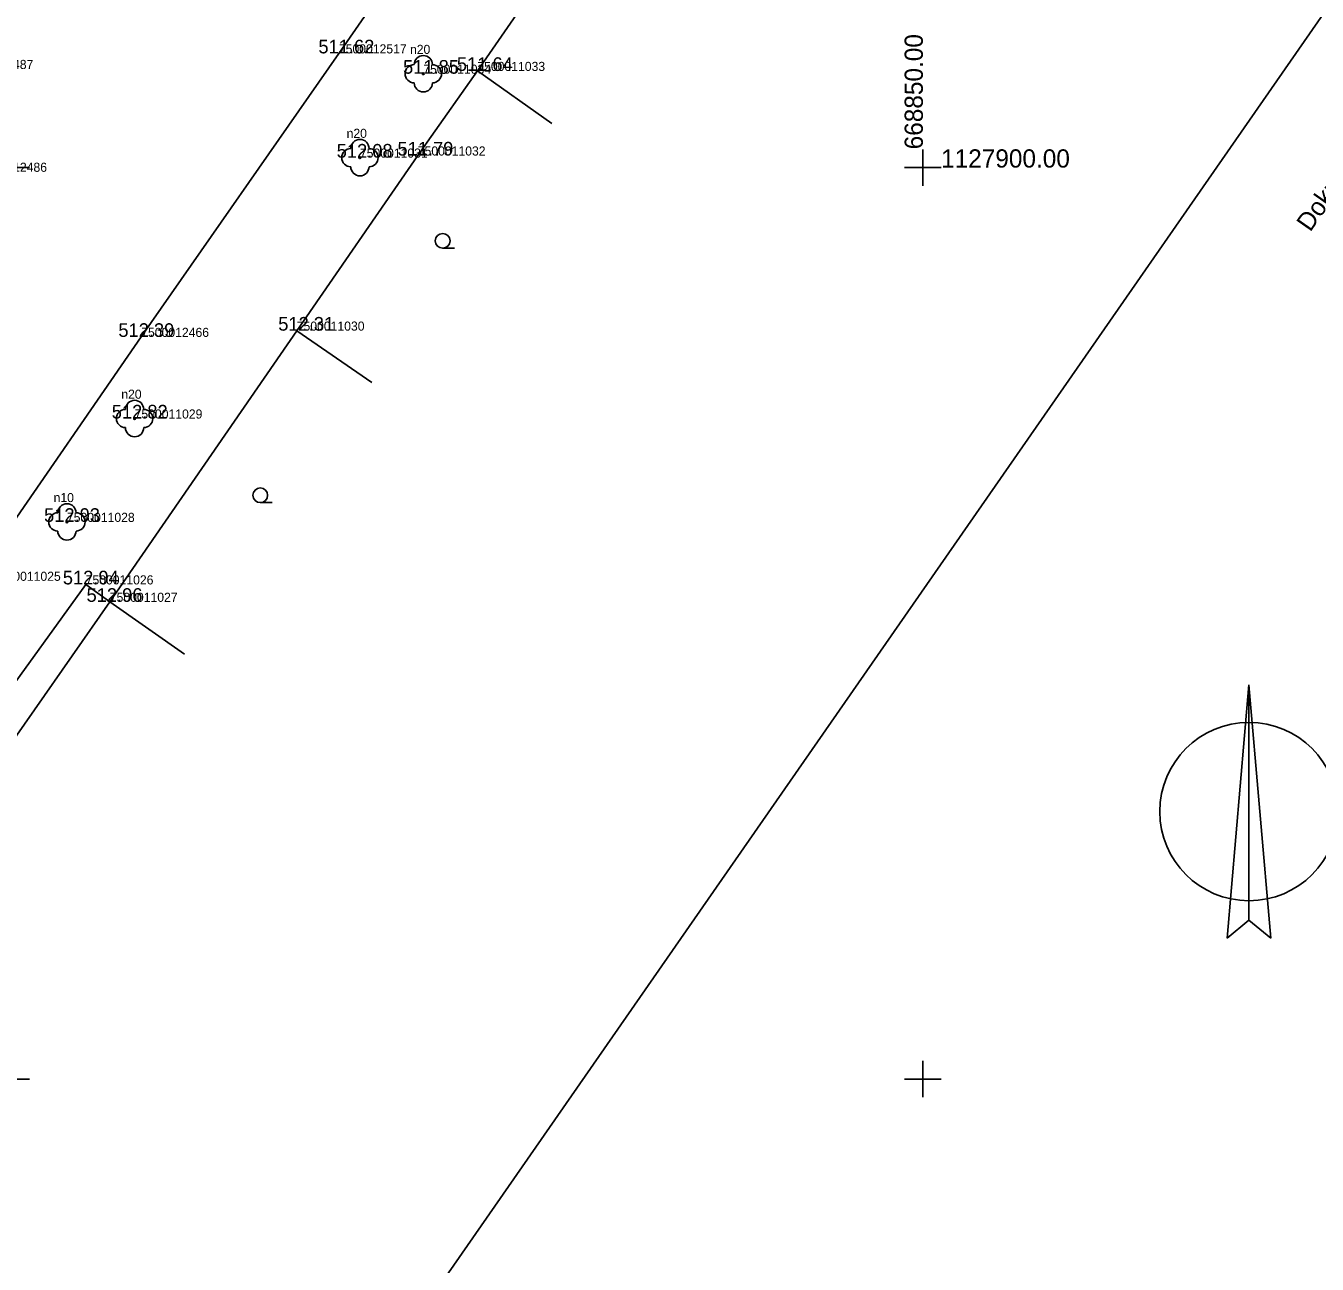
# Model space of a CAD drawing. Extents: x -669251 to -668549, y -1128351 to -1127698.
# Drawn here: x -668899.2 to -668828.4, y -1127960.2 to -1127892.2 of the extents above; entities that cross this region are included whole.
import ezdxf

# ---------------------------------------------------------------- set-up
doc = ezdxf.new("R2010")
doc.units = 0
for name, color, linetype in [('Vrstva 1', 7, 'Continuous'), ('Vrstva 10', 7, 'Continuous'), ('Vrstva 2', 7, 'Continuous'), ('Vrstva 21', 7, 'Continuous'), ('Vrstva 22', 7, 'Continuous'), ('Vrstva 3', 7, 'Continuous'), ('Vrstva 36', 7, 'Continuous'), ('Vrstva 47', 7, 'Continuous'), ('Vrstva 60', 7, 'Continuous'), ('Vrstva 61', 7, 'Continuous'), ('Vrstva 7', 7, 'Continuous'), ('Vrstva 8', 7, 'Continuous')]:
    doc.layers.add(name, color=color, linetype=linetype)

msp = doc.modelspace()

# ---------------------------------------------------------------- linework, layer by layer
at = {"layer": 'Vrstva 1'}
for p, q in [((-668882.034, -1127893.738), (-668882.034, -1127893.738)), ((-668877.404, -1127894.853), (-668877.404, -1127894.853)), ((-668874.439, -1127894.702), (-668874.439, -1127894.702)), ((-668880.881, -1127899.456), (-668880.881, -1127899.456)), ((-668877.707, -1127899.34), (-668877.707, -1127899.34)), ((-668892.876, -1127909.291), (-668892.876, -1127909.291)), ((-668884.346, -1127908.947), (-668884.346, -1127908.947)), ((-668893.241, -1127913.767), (-668893.241, -1127913.767)), ((-668896.953, -1127919.437), (-668896.953, -1127919.437)), ((-668895.924, -1127922.866), (-668895.924, -1127922.866)), ((-668894.6, -1127923.822), (-668894.6, -1127923.822))]:
    msp.add_line(p, q, dxfattribs=at)
at = {"layer": 'Vrstva 10'}
for p, q in [((-668882.034, -1127893.738), (-668857.925, -1127858.941)), ((-668892.876, -1127909.291), (-668882.034, -1127893.738)), ((-668923.205, -1127953.195), (-668892.876, -1127909.291))]:
    msp.add_line(p, q, dxfattribs=at)
at = {"layer": 'Vrstva 21'}
for p, q in [((-668906.199, -1127937.1), (-668895.924, -1127922.866)), ((-668895.924, -1127922.866), (-668894.6, -1127923.822))]:
    msp.add_line(p, q, dxfattribs=at)
at = {"layer": 'Vrstva 22'}
for centre in [(-668877.404, -1127894.853), (-668880.881, -1127899.456), (-668893.241, -1127913.767), (-668896.953, -1127919.437)]:
    msp.add_circle(centre, 0.05, dxfattribs=at)
for centre, start, end in [((-668877.904, -1127894.853), 90, 270), ((-668877.404, -1127894.353), 0, 180), ((-668876.904, -1127894.853), 270, 90), ((-668877.404, -1127895.353), 180, 0), ((-668880.881, -1127898.956), 0, 180), ((-668881.381, -1127899.456), 90, 270), ((-668880.381, -1127899.456), 270, 90), ((-668880.881, -1127899.956), 180, 0), ((-668893.241, -1127913.267), 0, 180), ((-668893.741, -1127913.767), 90, 270), ((-668892.741, -1127913.767), 270, 90), ((-668893.241, -1127914.267), 180, 0), ((-668896.953, -1127918.937), 0, 180), ((-668897.453, -1127919.437), 90, 270), ((-668896.453, -1127919.437), 270, 90), ((-668896.953, -1127919.937), 180, 0)]:
    msp.add_arc(centre, 0.5, start, end, dxfattribs=at)
at = {"layer": 'Vrstva 36'}
for p, q in [((-668876.34, -1127904.424), (-668875.69, -1127904.421)), ((-668886.345, -1127918.377), (-668885.695, -1127918.374))]:
    msp.add_line(p, q, dxfattribs=at)
for centre in [(-668876.341, -1127904.02), (-668886.346, -1127917.974)]:
    msp.add_circle(centre, 0.403, dxfattribs=at)
at = {"layer": 'Vrstva 60'}
msp.add_lwpolyline([(-668788.581, -1128325.447), (-668557.456, -1127992.872), (-668787.384, -1127833.082), (-669018.509, -1128165.657)], close=True, dxfattribs=at)
at = {"layer": 'Vrstva 61'}
for p, q in [((-668850, -1127899), (-668850, -1127901)), ((-668901, -1127900), (-668899, -1127900)), ((-668851, -1127900), (-668849, -1127900)), ((-668832.11, -1127928.371), (-668833.312, -1127942.277)), ((-668832.11, -1127928.371), (-668832.11, -1127941.281)), ((-668832.11, -1127928.371), (-668830.908, -1127942.277)), ((-668832.11, -1127941.281), (-668832.11, -1127928.371)), ((-668833.312, -1127942.277), (-668832.11, -1127941.281)), ((-668830.908, -1127942.277), (-668832.11, -1127941.281)), ((-668850, -1127949), (-668850, -1127951)), ((-668901, -1127950), (-668899, -1127950)), ((-668851, -1127950), (-668849, -1127950))]:
    msp.add_line(p, q, dxfattribs=at)
msp.add_circle((-668832.11, -1127935.326), 4.89, dxfattribs=at)
at = {"layer": 'Vrstva 7'}
for p, q in [((-668874.439, -1127894.702), (-668864.283, -1127879.992)), ((-668877.189, -1127898.604), (-668874.439, -1127894.702)), ((-668870.352, -1127897.582), (-668874.439, -1127894.702)), ((-668884.346, -1127908.947), (-668877.707, -1127899.34)), ((-668894.6, -1127923.822), (-668884.346, -1127908.947)), ((-668880.229, -1127911.785), (-668884.346, -1127908.947)), ((-668904.68, -1127938.252), (-668894.6, -1127923.822)), ((-668890.501, -1127926.685), (-668894.6, -1127923.822))]:
    msp.add_line(p, q, dxfattribs=at)
at = {"layer": 'Vrstva 8'}
msp.add_line((-668877.189, -1127898.604), (-668877.707, -1127899.34), dxfattribs=at)

# ---------------------------------------------------------------- texts
at = {"layer": 'Vrstva 2'}
for s, p in [('7500012517', (-668882.034, -1127893.738)), ('7500012487', (-668902.513, -1127894.594)), ('7500011034', (-668877.404, -1127894.853)), ('7500011033', (-668874.439, -1127894.702)), ('7500011031', (-668880.881, -1127899.456)), ('7500011032', (-668877.707, -1127899.34)), ('7500012486', (-668901.763, -1127900.232)), ('7500011030', (-668884.346, -1127908.947)), ('7500012466', (-668892.876, -1127909.291)), ('7500011029', (-668893.241, -1127913.767)), ('7500011028', (-668896.953, -1127919.437)), ('7500011025', (-668901.009, -1127922.669)), ('7500011026', (-668895.924, -1127922.866)), ('7500011027', (-668894.6, -1127923.822))]:
    msp.add_text(s, height=0.5, dxfattribs=at).set_placement(p)
at = {"layer": 'Vrstva 3'}
for s, p in [('511.62 ', (-668883.158, -1127893.738)), ('511.85 ', (-668878.514, -1127894.853)), ('511.64 ', (-668875.563, -1127894.702)), ('512.08 ', (-668882.155, -1127899.456)), ('511.79 ', (-668878.821, -1127899.34)), ('512.39 ', (-668894.131, -1127909.291)), ('512.31 ', (-668885.361, -1127908.947)), ('512.82 ', (-668894.493, -1127913.767)), ('512.93 ', (-668898.207, -1127919.437)), ('512.94 ', (-668897.178, -1127922.866)), ('512.96 ', (-668895.876, -1127923.822))]:
    msp.add_text(s, height=0.75, dxfattribs=at).set_placement(p)
at = {"layer": 'Vrstva 47'}
for s, p in [('n20', (-668878.133, -1127893.767)), ('n20', (-668881.61, -1127898.37)), ('n20', (-668893.97, -1127912.681)), ('n10', (-668897.683, -1127918.351))]:
    msp.add_text(s, height=0.499, dxfattribs=at).set_placement(p)
at = {"layer": 'Vrstva 61'}
for s, rotation, p in [('Dokumentace teplovodu vyhotovená firmou KOUBEK je ', 55.20236, (-668828.75, -1127903.571)), ('668850.00', 90, (-668850, -1127899))]:
    msp.add_text(s, height=1, rotation=rotation, dxfattribs=at).set_placement(p)
msp.add_text('1127900.00', height=1, dxfattribs=at).set_placement((-668849, -1127900))

doc.saveas('drawing.dxf')
